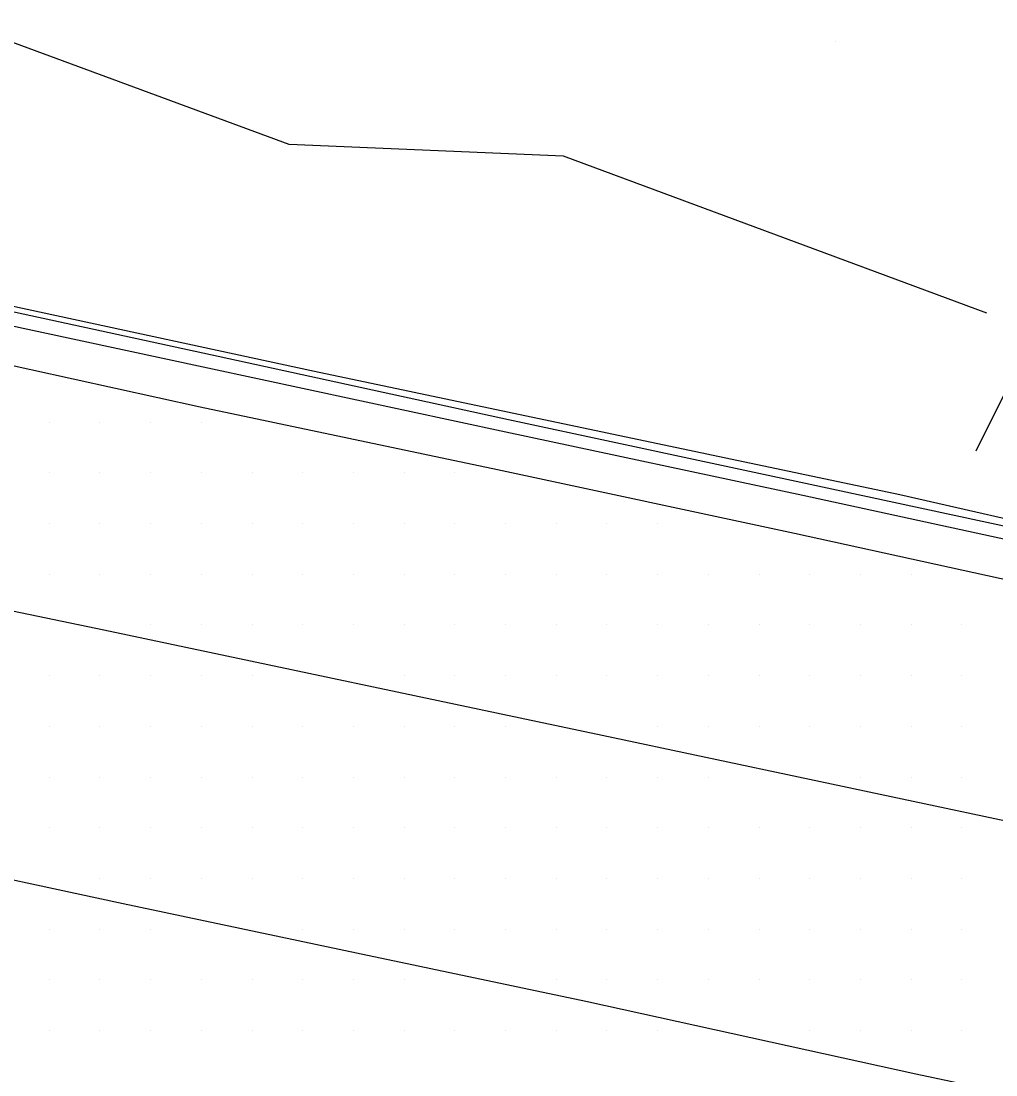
# Model space of a CAD drawing. Extents: x 1762120 to 1766775, y 709485 to 712965.
# Drawn here: x 1763139.9 to 1763187.9, y 712549.1 to 712601 of the extents above; entities that cross this region are included whole.
import ezdxf

# ---------------------------------------------------------------- set-up
doc = ezdxf.new("R2010")
doc.units = 0
for name, color, linetype in [('Exist DTM Breakline', 7, 'Continuous'), ('Exist DTM Drainline', 7, 'Continuous'), ('Exist DTM QL2 LIDAR Elevation Point', 7, 'Continuous'), ('Exist DTM Scan Elevation Point', 7, 'Continuous'), ('Exist Roads Curbs', 7, 'Continuous'), ('Exist Roads EOP', 7, 'Continuous'), ('Exist Roads EOT', 7, 'Continuous')]:
    doc.layers.add(name, color=color, linetype=linetype)

msp = doc.modelspace()

# ---------------------------------------------------------------- linework, layer by layer
at = {"layer": 'Exist DTM Breakline'}
for points in [[(1763187.482, 712586.62), (1763166.605, 712594.37), (1763153.077, 712594.951), (1763137.436, 712600.709), (1763106.659, 712607.304), (1763088.608, 712614.513), (1763091.465, 712632.035), (1763092.973, 712647.425)], [(1763208.103, 712627.664), (1763204.31, 712609.612), (1763196.316, 712595.421), (1763188.649, 712583.258), (1763186.939, 712579.819)], [(1763228.396, 712567.706), (1763209.574, 712571.649), (1763183.194, 712577.672), (1763154.339, 712583.753), (1763109.288, 712593.456), (1763089.475, 712597.586), (1763087.749, 712600.046)]]:
    msp.add_lwpolyline(points, dxfattribs=at)
at = {"layer": 'Exist DTM Drainline'}
msp.add_lwpolyline([(1763089.461, 712596.666), (1763105.186, 712593.393), (1763119.823, 712590.226), (1763134.436, 712587.072), (1763149.077, 712583.936), (1763163.767, 712580.768), (1763178.414, 712577.646), (1763193.012, 712574.483), (1763207.655, 712571.168), (1763222.327, 712568.147), (1763236.948, 712564.982), (1763251.578, 712561.802), (1763266.222, 712558.686), (1763274.477, 712556.87), (1763299.09, 712551.53)], dxfattribs=at)
at = {"layer": 'Exist DTM QL2 LIDAR Elevation Point'}
msp.add_line((1763180, 712600), (1763180, 712600), dxfattribs=at)
at = {"layer": 'Exist DTM Scan Elevation Point'}
for p, q in [((1763141.25, 712581.25), (1763141.25, 712581.25)), ((1763143.75, 712581.25), (1763143.75, 712581.25)), ((1763146.25, 712581.25), (1763146.25, 712581.25)), ((1763148.75, 712581.25), (1763148.75, 712581.25)), ((1763141.25, 712578.75), (1763141.25, 712578.75)), ((1763143.75, 712578.75), (1763143.75, 712578.75)), ((1763146.25, 712578.75), (1763146.25, 712578.75)), ((1763148.75, 712578.75), (1763148.75, 712578.75)), ((1763151.25, 712578.75), (1763151.25, 712578.75)), ((1763153.75, 712578.75), (1763153.75, 712578.75)), ((1763156.25, 712578.75), (1763156.25, 712578.75)), ((1763158.75, 712578.75), (1763158.75, 712578.75)), ((1763161.25, 712578.75), (1763161.25, 712578.75)), ((1763141.25, 712576.25), (1763141.25, 712576.25)), ((1763143.75, 712576.25), (1763143.75, 712576.25)), ((1763146.25, 712576.25), (1763146.25, 712576.25)), ((1763148.75, 712576.25), (1763148.75, 712576.25)), ((1763151.25, 712576.25), (1763151.25, 712576.25)), ((1763153.75, 712576.25), (1763153.75, 712576.25)), ((1763156.25, 712576.25), (1763156.25, 712576.25)), ((1763158.75, 712576.25), (1763158.75, 712576.25)), ((1763161.25, 712576.25), (1763161.25, 712576.25)), ((1763163.75, 712576.25), (1763163.75, 712576.25)), ((1763166.25, 712576.25), (1763166.25, 712576.25)), ((1763168.75, 712576.25), (1763168.75, 712576.25)), ((1763171.25, 712576.25), (1763171.25, 712576.25)), ((1763141.25, 712573.75), (1763141.25, 712573.75)), ((1763143.75, 712573.75), (1763143.75, 712573.75)), ((1763146.25, 712573.75), (1763146.25, 712573.75)), ((1763148.75, 712573.75), (1763148.75, 712573.75)), ((1763151.25, 712573.75), (1763151.25, 712573.75)), ((1763153.75, 712573.75), (1763153.75, 712573.75)), ((1763156.25, 712573.75), (1763156.25, 712573.75)), ((1763158.75, 712573.75), (1763158.75, 712573.75)), ((1763161.25, 712573.75), (1763161.25, 712573.75)), ((1763163.75, 712573.75), (1763163.75, 712573.75)), ((1763166.25, 712573.75), (1763166.25, 712573.75)), ((1763168.75, 712573.75), (1763168.75, 712573.75)), ((1763171.25, 712573.75), (1763171.25, 712573.75)), ((1763173.75, 712573.75), (1763173.75, 712573.75)), ((1763176.25, 712573.75), (1763176.25, 712573.75)), ((1763178.75, 712573.75), (1763178.75, 712573.75)), ((1763181.25, 712573.75), (1763181.25, 712573.75)), ((1763183.75, 712573.75), (1763183.75, 712573.75)), ((1763146.25, 712571.25), (1763146.25, 712571.25)), ((1763148.75, 712571.25), (1763148.75, 712571.25)), ((1763151.25, 712571.25), (1763151.25, 712571.25)), ((1763153.75, 712571.25), (1763153.75, 712571.25)), ((1763156.25, 712571.25), (1763156.25, 712571.25)), ((1763158.75, 712571.25), (1763158.75, 712571.25)), ((1763161.25, 712571.25), (1763161.25, 712571.25)), ((1763163.75, 712571.25), (1763163.75, 712571.25)), ((1763166.25, 712571.25), (1763166.25, 712571.25)), ((1763168.75, 712571.25), (1763168.75, 712571.25)), ((1763171.25, 712571.25), (1763171.25, 712571.25)), ((1763173.75, 712571.25), (1763173.75, 712571.25)), ((1763176.25, 712571.25), (1763176.25, 712571.25)), ((1763178.75, 712571.25), (1763178.75, 712571.25)), ((1763181.25, 712571.25), (1763181.25, 712571.25)), ((1763183.75, 712571.25), (1763183.75, 712571.25)), ((1763186.25, 712571.25), (1763186.25, 712571.25)), ((1763141.25, 712568.75), (1763141.25, 712568.75)), ((1763143.75, 712568.75), (1763143.75, 712568.75)), ((1763146.25, 712568.75), (1763146.25, 712568.75)), ((1763148.75, 712568.75), (1763148.75, 712568.75)), ((1763151.25, 712568.75), (1763151.25, 712568.75)), ((1763158.75, 712568.75), (1763158.75, 712568.75)), ((1763161.25, 712568.75), (1763161.25, 712568.75)), ((1763163.75, 712568.75), (1763163.75, 712568.75)), ((1763166.25, 712568.75), (1763166.25, 712568.75)), ((1763168.75, 712568.75), (1763168.75, 712568.75)), ((1763171.25, 712568.75), (1763171.25, 712568.75)), ((1763173.75, 712568.75), (1763173.75, 712568.75)), ((1763176.25, 712568.75), (1763176.25, 712568.75)), ((1763178.75, 712568.75), (1763178.75, 712568.75)), ((1763181.25, 712568.75), (1763181.25, 712568.75)), ((1763183.75, 712568.75), (1763183.75, 712568.75)), ((1763186.25, 712568.75), (1763186.25, 712568.75)), ((1763141.25, 712566.25), (1763141.25, 712566.25)), ((1763143.75, 712566.25), (1763143.75, 712566.25)), ((1763146.25, 712566.25), (1763146.25, 712566.25)), ((1763148.75, 712566.25), (1763148.75, 712566.25)), ((1763151.25, 712566.25), (1763151.25, 712566.25)), ((1763153.75, 712566.25), (1763153.75, 712566.25)), ((1763156.25, 712566.25), (1763156.25, 712566.25)), ((1763158.75, 712566.25), (1763158.75, 712566.25)), ((1763161.25, 712566.25), (1763161.25, 712566.25)), ((1763163.75, 712566.25), (1763163.75, 712566.25)), ((1763171.25, 712566.25), (1763171.25, 712566.25)), ((1763173.75, 712566.25), (1763173.75, 712566.25)), ((1763176.25, 712566.25), (1763176.25, 712566.25)), ((1763178.75, 712566.25), (1763178.75, 712566.25)), ((1763181.25, 712566.25), (1763181.25, 712566.25)), ((1763183.75, 712566.25), (1763183.75, 712566.25)), ((1763186.25, 712566.25), (1763186.25, 712566.25)), ((1763141.25, 712563.75), (1763141.25, 712563.75)), ((1763143.75, 712563.75), (1763143.75, 712563.75)), ((1763146.25, 712563.75), (1763146.25, 712563.75)), ((1763148.75, 712563.75), (1763148.75, 712563.75)), ((1763151.25, 712563.75), (1763151.25, 712563.75)), ((1763153.75, 712563.75), (1763153.75, 712563.75)), ((1763156.25, 712563.75), (1763156.25, 712563.75)), ((1763158.75, 712563.75), (1763158.75, 712563.75)), ((1763161.25, 712563.75), (1763161.25, 712563.75)), ((1763163.75, 712563.75), (1763163.75, 712563.75)), ((1763166.25, 712563.75), (1763166.25, 712563.75)), ((1763168.75, 712563.75), (1763168.75, 712563.75)), ((1763171.25, 712563.75), (1763171.25, 712563.75)), ((1763173.75, 712563.75), (1763173.75, 712563.75)), ((1763181.25, 712563.75), (1763181.25, 712563.75)), ((1763183.75, 712563.75), (1763183.75, 712563.75)), ((1763186.25, 712563.75), (1763186.25, 712563.75)), ((1763141.25, 712561.25), (1763141.25, 712561.25)), ((1763143.75, 712561.25), (1763143.75, 712561.25)), ((1763146.25, 712561.25), (1763146.25, 712561.25)), ((1763148.75, 712561.25), (1763148.75, 712561.25)), ((1763151.25, 712561.25), (1763151.25, 712561.25)), ((1763153.75, 712561.25), (1763153.75, 712561.25)), ((1763156.25, 712561.25), (1763156.25, 712561.25)), ((1763158.75, 712561.25), (1763158.75, 712561.25)), ((1763161.25, 712561.25), (1763161.25, 712561.25)), ((1763163.75, 712561.25), (1763163.75, 712561.25)), ((1763166.25, 712561.25), (1763166.25, 712561.25)), ((1763168.75, 712561.25), (1763168.75, 712561.25)), ((1763171.25, 712561.25), (1763171.25, 712561.25)), ((1763173.75, 712561.25), (1763173.75, 712561.25)), ((1763176.25, 712561.25), (1763176.25, 712561.25)), ((1763178.75, 712561.25), (1763178.75, 712561.25)), ((1763181.25, 712561.25), (1763181.25, 712561.25)), ((1763183.75, 712561.25), (1763183.75, 712561.25)), ((1763186.25, 712561.25), (1763186.25, 712561.25)), ((1763143.754, 712558.755), (1763143.754, 712558.755)), ((1763146.25, 712558.75), (1763146.25, 712558.75)), ((1763148.75, 712558.75), (1763148.75, 712558.75)), ((1763151.25, 712558.75), (1763151.25, 712558.75)), ((1763153.75, 712558.75), (1763153.75, 712558.75)), ((1763156.25, 712558.75), (1763156.25, 712558.75)), ((1763158.75, 712558.75), (1763158.75, 712558.75)), ((1763161.25, 712558.75), (1763161.25, 712558.75)), ((1763163.75, 712558.75), (1763163.75, 712558.75)), ((1763166.25, 712558.75), (1763166.25, 712558.75)), ((1763168.75, 712558.75), (1763168.75, 712558.75)), ((1763171.25, 712558.75), (1763171.25, 712558.75)), ((1763173.75, 712558.75), (1763173.75, 712558.75)), ((1763176.25, 712558.75), (1763176.25, 712558.75)), ((1763178.75, 712558.75), (1763178.75, 712558.75)), ((1763181.25, 712558.75), (1763181.25, 712558.75)), ((1763183.75, 712558.75), (1763183.75, 712558.75)), ((1763186.25, 712558.75), (1763186.25, 712558.75)), ((1763141.25, 712556.25), (1763141.25, 712556.25)), ((1763143.75, 712556.25), (1763143.75, 712556.25)), ((1763146.25, 712556.25), (1763146.25, 712556.25)), ((1763153.75, 712556.25), (1763153.75, 712556.25)), ((1763156.25, 712556.25), (1763156.25, 712556.25)), ((1763158.75, 712556.25), (1763158.75, 712556.25)), ((1763161.25, 712556.25), (1763161.25, 712556.25)), ((1763163.75, 712556.25), (1763163.75, 712556.25)), ((1763166.25, 712556.25), (1763166.25, 712556.25)), ((1763168.75, 712556.25), (1763168.75, 712556.25)), ((1763171.25, 712556.25), (1763171.25, 712556.25)), ((1763173.75, 712556.25), (1763173.75, 712556.25)), ((1763176.25, 712556.25), (1763176.25, 712556.25)), ((1763178.75, 712556.25), (1763178.75, 712556.25)), ((1763181.25, 712556.25), (1763181.25, 712556.25)), ((1763183.75, 712556.25), (1763183.75, 712556.25)), ((1763186.25, 712556.25), (1763186.25, 712556.25)), ((1763141.25, 712553.75), (1763141.25, 712553.75)), ((1763143.75, 712553.75), (1763143.75, 712553.75)), ((1763146.25, 712553.75), (1763146.25, 712553.75)), ((1763148.75, 712553.75), (1763148.75, 712553.75)), ((1763151.25, 712553.75), (1763151.25, 712553.75)), ((1763153.75, 712553.75), (1763153.75, 712553.75)), ((1763156.25, 712553.75), (1763156.25, 712553.75)), ((1763158.75, 712553.75), (1763158.75, 712553.75)), ((1763166.25, 712553.75), (1763166.25, 712553.75)), ((1763168.75, 712553.75), (1763168.75, 712553.75)), ((1763171.25, 712553.75), (1763171.25, 712553.75)), ((1763173.75, 712553.75), (1763173.75, 712553.75)), ((1763176.25, 712553.75), (1763176.25, 712553.75)), ((1763178.75, 712553.75), (1763178.75, 712553.75)), ((1763181.25, 712553.75), (1763181.25, 712553.75)), ((1763183.75, 712553.75), (1763183.75, 712553.75)), ((1763186.25, 712553.75), (1763186.25, 712553.75)), ((1763141.25, 712551.25), (1763141.25, 712551.25)), ((1763143.75, 712551.25), (1763143.75, 712551.25)), ((1763146.25, 712551.25), (1763146.25, 712551.25)), ((1763148.75, 712551.25), (1763148.75, 712551.25)), ((1763151.25, 712551.25), (1763151.25, 712551.25)), ((1763153.75, 712551.25), (1763153.75, 712551.25)), ((1763156.25, 712551.25), (1763156.25, 712551.25)), ((1763158.75, 712551.25), (1763158.75, 712551.25)), ((1763161.25, 712551.25), (1763161.25, 712551.25)), ((1763163.75, 712551.25), (1763163.75, 712551.25)), ((1763166.25, 712551.25), (1763166.25, 712551.25)), ((1763168.75, 712551.25), (1763168.75, 712551.25)), ((1763171.25, 712551.25), (1763171.25, 712551.25)), ((1763178.75, 712551.25), (1763178.75, 712551.25)), ((1763181.25, 712551.25), (1763181.25, 712551.25)), ((1763183.75, 712551.25), (1763183.75, 712551.25)), ((1763186.25, 712551.25), (1763186.25, 712551.25))]:
    msp.add_line(p, q, dxfattribs=at)
at = {"layer": 'Exist Roads Curbs'}
msp.add_lwpolyline([(1763089.553, 712597.315), (1763105.321, 712594.032), (1763119.962, 712590.885), (1763134.574, 712587.756), (1763149.21, 712584.592), (1763163.905, 712581.39), (1763178.545, 712578.238), (1763193.143, 712575.098), (1763207.826, 712571.919), (1763222.426, 712568.578), (1763237.047, 712565.423), (1763251.674, 712562.23), (1763266.336, 712559.194), (1763273.697, 712557.482)], dxfattribs=at)
at = {"layer": 'Exist Roads EOP'}
msp.add_lwpolyline([(1763090.11, 712594.46), (1763104.774, 712591.438), (1763119.418, 712588.303), (1763134.062, 712585.226), (1763148.688, 712582.014), (1763163.357, 712578.925), (1763177.998, 712575.776), (1763192.607, 712572.575), (1763207.239, 712569.338), (1763221.89, 712566.224), (1763236.512, 712563.025), (1763251.153, 712559.894), (1763265.788, 712556.737), (1763272.938, 712555.128), (1763281.095, 712553.402), (1763287.44, 712552.09), (1763292.203, 712550.988), (1763300.15, 712549.23)], dxfattribs=at)
at = {"layer": 'Exist Roads EOT'}
for points in [[(1763056.38, 712588.88), (1763078.41, 712584.54), (1763099.11, 712580.31), (1763112.53, 712577.49), (1763127.57, 712574.41), (1763143.94, 712571.01), (1763168.52, 712565.81), (1763188.97, 712561.48), (1763204.93, 712558.1)], [(1763053.763, 712576.666), (1763065.56, 712574.17), (1763078.57, 712571.48), (1763098.45, 712567.31), (1763109.98, 712564.88), (1763126.3, 712561.46), (1763134.8, 712559.69), (1763144.9, 712557.52), (1763156.4, 712555.09), (1763167.71, 712552.7), (1763183.98, 712549.12), (1763202.32, 712545.24)]]:
    msp.add_lwpolyline(points, dxfattribs=at)

doc.saveas('drawing.dxf')
